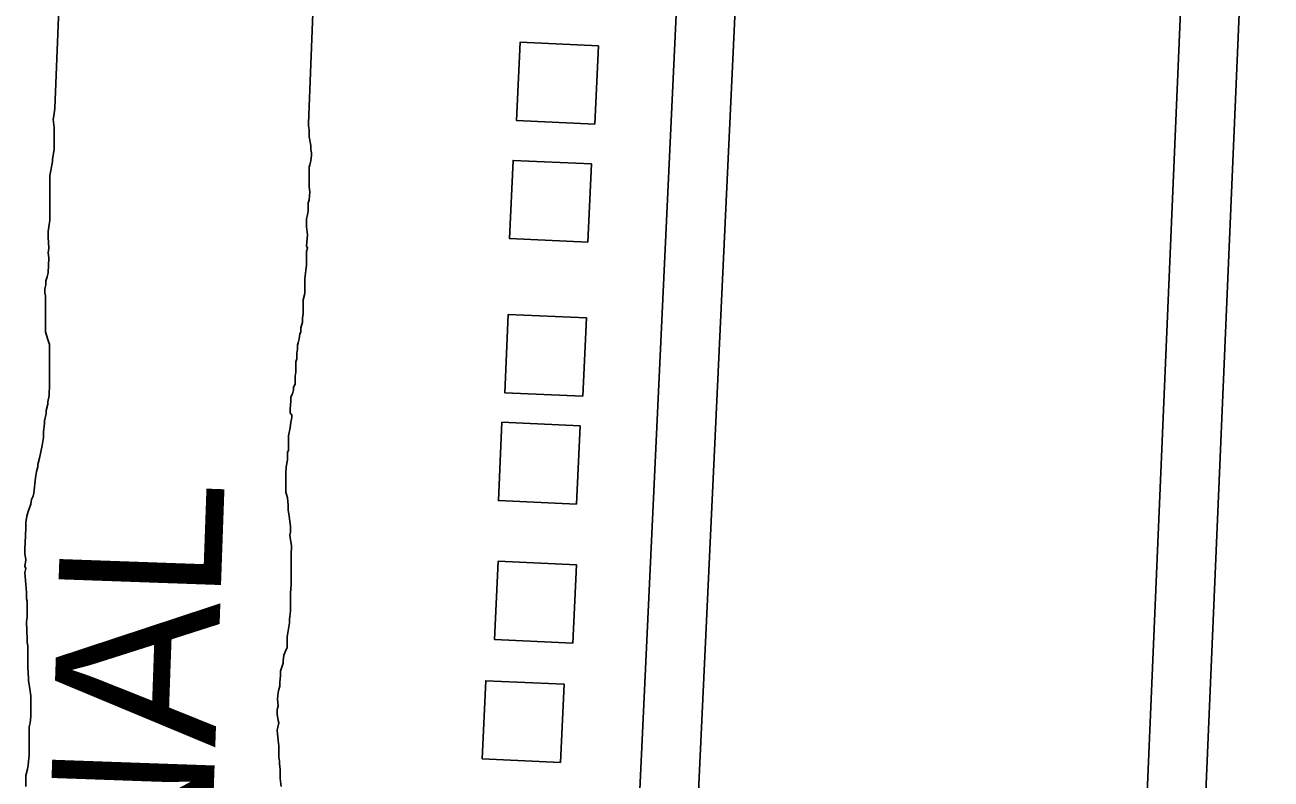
# Model space of a CAD drawing. Extents: x 3683402 to 3721514, y 487807 to 513565.
# Drawn here: x 3698499 to 3699136, y 507874 to 508259 of the extents above; entities that cross this region are included whole.
import ezdxf

# ---------------------------------------------------------------- set-up
doc = ezdxf.new("R2010")
doc.units = 0
for name, color, linetype in [('V-BLDG-OTLN', 7, 'Continuous'), ('V-RIVR-IDEN', 7, 'Continuous'), ('V-ROAD-CNTR', 7, 'Continuous'), ('V-TOPO-SHOR', 7, 'Continuous')]:
    doc.layers.add(name, color=color, linetype=linetype)

msp = doc.modelspace()

# ---------------------------------------------------------------- linework, layer by layer
at = {"layer": 'V-BLDG-OTLN'}
for points in [[(3698790.35, 508208.53), (3698792.16, 508248.48), (3698752.2, 508250.3), (3698750.39, 508210.34)], [(3698786.79, 508148.25), (3698788.6, 508188.21), (3698748.64, 508190.02), (3698746.83, 508150.06)], [(3698784.29, 508069.59), (3698786.1, 508109.55), (3698746.14, 508111.36), (3698744.33, 508071.4)], [(3698781.03, 508014.52), (3698782.84, 508054.48), (3698742.88, 508056.29), (3698741.07, 508016.33)], [(3698779.1, 507943.55), (3698780.92, 507983.51), (3698740.96, 507985.33), (3698739.15, 507945.37)], [(3698772.81, 507882.56), (3698774.62, 507922.52), (3698734.66, 507924.33), (3698732.85, 507884.37)]]:
    msp.add_lwpolyline(points, close=True, dxfattribs=at)
at = {"layer": 'V-ROAD-CNTR'}
for points in [[(3698886.57, 509430.09), (3698801.77, 507621.85), (3698801.57, 507600.45), (3698797.43, 507570.87), (3698784.59, 507474.11)], [(3698916.54, 509428.78), (3698831.76, 507621), (3698831.55, 507598.22), (3698827.15, 507566.82), (3698814.71, 507472.99)], [(3699138.72, 509419.08), (3699060.63, 507591.81), (3699054.77, 507540.66), (3699040.21, 507453.58)], [(3699135.73, 508646.37), (3699090.56, 507589.46), (3699084.49, 507536.48), (3699069.78, 507448.48)]]:
    msp.add_lwpolyline(points, dxfattribs=at)
at = {"layer": 'V-TOPO-SHOR'}
for points in [[(3698514.62, 508216.62), (3698551.6, 509136.5), (3698597.83, 510057.78), (3698601.65, 510141.79), (3698601.01, 510166.72), (3698607.53, 510202.3), (3698617.62, 510240.72), (3698622.7, 510272.04), (3698631.4, 510323.28), (3698633.66, 510366.71), (3698636.9, 510494.16), (3698664.17, 511030.98), (3698664.92, 511045.93), (3698671.4, 511067.98), (3698675.03, 511092.18), (3698675.81, 511112.83), (3698672.45, 511181.2), (3698684.56, 511534.22)], [(3698665.04, 508740.96), (3698644.12, 508208.92), (3698644.12, 508207.7), (3698644.52, 508205.67), (3698644.52, 508204.46), (3698644.51, 508202.02), (3698645.31, 508197.55), (3698645.3, 508195.52), (3698645.7, 508193.89), (3698645.7, 508192.68), (3698645.28, 508189.83), (3698644.87, 508187.81), (3698644.46, 508186.59), (3698644.46, 508184.96), (3698644.46, 508183.75), (3698644.45, 508181.31), (3698644.43, 508176.44), (3698644.83, 508174), (3698644.41, 508169.94), (3698644, 508168.32), (3698644, 508166.69), (3698643.99, 508164.26), (3698643.58, 508162.23), (3698643.17, 508160.2), (3698643.16, 508158.98), (3698643.16, 508157.77), (3698643.15, 508156.14), (3698643.55, 508152.08), (3698643.12, 508146.39), (3698643.52, 508145.18), (3698643.11, 508143.55), (3698643.11, 508141.12)], [(3698511.79, 508085.48), (3698511.79, 508086.7), (3698511.8, 508089.54), (3698511.8, 508090.76), (3698511.82, 508096.04), (3698511.01, 508098.48), (3698509.81, 508102.54), (3698509.81, 508104.98), (3698509.82, 508107.01), (3698509.83, 508109.85), (3698509.86, 508120.82), (3698509.46, 508122.44), (3698509.47, 508124.47), (3698509.88, 508126.5), (3698509.89, 508128.53), (3698510.71, 508130.56), (3698511.12, 508132.58), (3698511.55, 508140.3), (3698511.15, 508142.74), (3698511.56, 508145.17), (3698511.17, 508150.86), (3698511.18, 508153.7), (3698511.6, 508157.35), (3698512.01, 508159.38), (3698512.02, 508162.63), (3698512.02, 508163.85), (3698512.04, 508167.1), (3698512.04, 508169.53), (3698512.07, 508177.24), (3698512.07, 508178.47), (3698512.08, 508182.12), (3698513.32, 508189.42), (3698513.33, 508190.64), (3698514.15, 508195.51), (3698514.16, 508196.73), (3698514.17, 508199.98), (3698514.17, 508201.2), (3698514.19, 508206.88), (3698513.79, 508210.94), (3698514.21, 508213.78), (3698514.62, 508216.62)], [(3698512.02, 508162.63), (3698512.02, 508163.85), (3698512.04, 508167.1), (3698512.04, 508169.53), (3698512.07, 508177.24), (3698512.07, 508178.47), (3698512.08, 508182.12), (3698513.32, 508189.42), (3698513.33, 508190.64), (3698514.15, 508195.51), (3698514.16, 508196.73), (3698514.17, 508199.98), (3698514.17, 508201.2), (3698514.19, 508206.88), (3698513.79, 508210.94), (3698514.21, 508213.78), (3698514.62, 508216.62)], [(3698644.12, 508208.92), (3698644.12, 508207.7), (3698644.52, 508205.67), (3698644.52, 508204.46), (3698644.51, 508202.02), (3698645.31, 508197.55), (3698645.3, 508195.52), (3698645.7, 508193.89), (3698645.7, 508192.68), (3698645.28, 508189.83), (3698644.87, 508187.81), (3698644.46, 508186.59), (3698644.46, 508184.96), (3698644.46, 508183.75), (3698644.45, 508181.31), (3698644.43, 508176.44), (3698644.83, 508174), (3698644.41, 508169.94), (3698644, 508168.32), (3698644, 508166.69), (3698643.99, 508164.26), (3698643.58, 508162.23), (3698643.17, 508160.2), (3698643.16, 508158.98), (3698643.16, 508157.77), (3698643.15, 508156.14), (3698643.55, 508152.08), (3698643.12, 508146.39), (3698643.52, 508145.18), (3698643.11, 508143.55), (3698643.11, 508141.12), (3698643.1, 508138.68), (3698643.09, 508136.65), (3698642.68, 508133.81), (3698642.26, 508129.75), (3698642.25, 508126.91), (3698642.24, 508122.04), (3698641.42, 508118.79), (3698641.39, 508111.89), (3698640.98, 508109.45), (3698640.97, 508107.42), (3698640.15, 508104.58), (3698640.15, 508102.55), (3698639.74, 508101.34), (3698639.33, 508098.9), (3698638.91, 508096.87), (3698638.5, 508095.66), (3698638.5, 508093.62), (3698638.08, 508091.6), (3698638.08, 508088.75), (3698637.66, 508087.13), (3698637.66, 508084.69), (3698637.65, 508081.85), (3698637.24, 508079.82), (3698637.22, 508075.76), (3698636.41, 508074.14), (3698636.4, 508072.92), (3698635.99, 508070.89), (3698635.17, 508069.27), (3698635.17, 508068.05), (3698635.17, 508066.84), (3698634.75, 508063.18), (3698634.74, 508061.15), (3698635.55, 508059.93), (3698635.55, 508058.71), (3698635.13, 508056.28), (3698634.72, 508053.44), (3698634.31, 508051), (3698633.9, 508049.38), (3698633.88, 508045.73), (3698633.88, 508043.29), (3698633.87, 508042.07), (3698633.46, 508040.85), (3698633.45, 508037.2), (3698632.63, 508033.55), (3698632.62, 508030.3), (3698632.61, 508027.46), (3698632.6, 508025.43), (3698632.6, 508024.21), (3698632.59, 508020.55), (3698633.39, 508017.71), (3698633.79, 508014.05), (3698633.79, 508012.84), (3698633.78, 508011.62), (3698634.18, 508008.37), (3698634.97, 508003.09), (3698634.96, 508000.25), (3698634.55, 507998.62), (3698634.95, 507996.19), (3698635.35, 507993.34), (3698635.33, 507988.47), (3698635.33, 507986.44), (3698635.32, 507984.41), (3698635.31, 507979.54), (3698635.29, 507975.48), (3698635.29, 507973.45), (3698634.87, 507968.98), (3698634.86, 507966.54), (3698634.85, 507963.7), (3698634.84, 507960.05), (3698634.42, 507955.58)], [(3698499.76, 507870.32), (3698499.78, 507876), (3698500.6, 507879.25), (3698501.02, 507881.28), (3698501.44, 507886.55), (3698501.45, 507889.8), (3698501.45, 507891.83), (3698501.47, 507896.3), (3698501.47, 507897.52), (3698501.48, 507898.74), (3698501.48, 507900.77), (3698501.89, 507902.79), (3698502.31, 507906.04), (3698502.31, 507908.07), (3698502.33, 507911.73), (3698502.33, 507914.16), (3698502.34, 507916.6), (3698501.54, 507921.47), (3698501.15, 507924.32), (3698501.15, 507925.54), (3698500.76, 507931.22), (3698500.77, 507936.09), (3698500.8, 507942.18), (3698500.39, 507943.81), (3698500.4, 507945.43), (3698500.02, 507954.37), (3698500.43, 507956.8), (3698500.44, 507959.24), (3698500.46, 507964.92), (3698500.05, 507966.14), (3698500.06, 507969.39), (3698499.28, 507979.54), (3698499.7, 507981.57), (3698499.29, 507982.79), (3698499.71, 507986.04), (3698499.31, 507989.29), (3698499.32, 507991.73), (3698499.33, 507994.97), (3698499.76, 508002.28), (3698499.77, 508005.12), (3698500.18, 508008.37), (3698501, 508010.8), (3698502.23, 508014.45), (3698502.65, 508016.89), (3698503.46, 508018.51), (3698503.87, 508020.14), (3698504.71, 508027.85), (3698505.12, 508031.09), (3698505.94, 508033.53), (3698505.95, 508034.74), (3698506.77, 508037.99), (3698508.01, 508044.48), (3698508.83, 508048.54), (3698508.84, 508051.38), (3698509.26, 508055.85), (3698509.26, 508057.07), (3698510.09, 508060.72), (3698510.09, 508062.34), (3698510.92, 508065.59), (3698510.92, 508066.81), (3698511.74, 508070.05), (3698511.76, 508075.74), (3698511.76, 508076.96), (3698511.77, 508078.58), (3698511.77, 508079.8), (3698511.77, 508081.42), (3698511.79, 508085.48), (3698511.79, 508086.7), (3698511.8, 508089.54), (3698511.8, 508090.76), (3698511.82, 508096.04), (3698511.01, 508098.48), (3698509.81, 508102.54), (3698509.81, 508104.98), (3698509.82, 508107.01), (3698509.83, 508109.85), (3698509.86, 508120.82), (3698509.46, 508122.44), (3698509.47, 508124.47), (3698509.88, 508126.5), (3698509.89, 508128.53), (3698510.71, 508130.56), (3698511.12, 508132.58), (3698511.55, 508140.3), (3698511.15, 508142.74), (3698511.56, 508145.17), (3698511.17, 508150.86), (3698511.18, 508153.7), (3698511.6, 508157.35), (3698512.01, 508159.38), (3698512.02, 508162.63)], [(3698643.11, 508141.12), (3698643.1, 508138.68), (3698643.09, 508136.65), (3698642.68, 508133.81), (3698642.26, 508129.75), (3698642.25, 508126.91), (3698642.24, 508122.04), (3698641.42, 508118.79), (3698641.39, 508111.89), (3698640.98, 508109.45), (3698640.97, 508107.42), (3698640.15, 508104.58), (3698640.15, 508102.55), (3698639.74, 508101.34), (3698639.33, 508098.9), (3698638.91, 508096.87), (3698638.5, 508095.66), (3698638.5, 508093.62), (3698638.08, 508091.6), (3698638.08, 508088.75), (3698637.66, 508087.13), (3698637.66, 508084.69), (3698637.65, 508081.85), (3698637.24, 508079.82), (3698637.22, 508075.76), (3698636.41, 508074.14), (3698636.4, 508072.92), (3698635.99, 508070.89), (3698635.17, 508069.27), (3698635.17, 508068.05), (3698635.17, 508066.84), (3698634.75, 508063.18), (3698634.74, 508061.15), (3698635.55, 508059.93), (3698635.55, 508058.71), (3698635.13, 508056.28), (3698634.72, 508053.44), (3698634.31, 508051), (3698633.9, 508049.38), (3698633.88, 508045.73), (3698633.88, 508043.29), (3698633.87, 508042.07), (3698633.46, 508040.85), (3698633.45, 508037.2), (3698632.63, 508033.55), (3698632.62, 508030.3), (3698632.61, 508027.46), (3698632.6, 508025.43), (3698632.6, 508024.21), (3698632.59, 508020.55), (3698633.39, 508017.71), (3698633.79, 508014.05), (3698633.79, 508012.84), (3698633.78, 508011.62), (3698634.18, 508008.37), (3698634.97, 508003.09), (3698634.96, 508000.25), (3698634.55, 507998.62), (3698634.95, 507996.19), (3698635.35, 507993.34), (3698635.33, 507988.47), (3698635.33, 507986.44), (3698635.32, 507984.41), (3698635.31, 507979.54), (3698635.29, 507975.48), (3698635.29, 507973.45), (3698634.87, 507968.98), (3698634.86, 507966.54), (3698634.85, 507963.7), (3698634.84, 507960.05), (3698634.42, 507955.58), (3698634.42, 507953.96), (3698634.01, 507951.93), (3698633.18, 507946.66), (3698633.17, 507943.81), (3698633.16, 507941.38), (3698632.34, 507939.35), (3698631.53, 507937.32), (3698631.11, 507934.48), (3698631.11, 507933.26), (3698629.88, 507929.2), (3698629.87, 507926.77), (3698629.45, 507923.52), (3698629.45, 507921.49), (3698629.04, 507919.87), (3698628.62, 507918.24), (3698628.21, 507915), (3698628.6, 507911.34), (3698628.19, 507909.72), (3698628.19, 507907.28), (3698628.58, 507904.03), (3698628.98, 507902.81), (3698628.16, 507899.16), (3698628.55, 507893.88), (3698628.95, 507891.04), (3698628.94, 507889.42), (3698628.94, 507887.79), (3698628.93, 507885.36), (3698629.33, 507883.32), (3698629.32, 507881.7), (3698629.72, 507879.26)], [(3698499.76, 507870.32), (3698499.78, 507876), (3698500.6, 507879.25), (3698501.02, 507881.28), (3698501.44, 507886.55), (3698501.45, 507889.8), (3698501.45, 507891.83), (3698501.47, 507896.3), (3698501.47, 507897.52), (3698501.48, 507898.74), (3698501.48, 507900.77), (3698501.89, 507902.79), (3698502.31, 507906.04), (3698502.31, 507908.07), (3698502.33, 507911.73), (3698502.33, 507914.16), (3698502.34, 507916.6), (3698501.54, 507921.47), (3698501.15, 507924.32), (3698501.15, 507925.54), (3698500.76, 507931.22), (3698500.77, 507936.09), (3698500.8, 507942.18), (3698500.39, 507943.81), (3698500.4, 507945.43), (3698500.02, 507954.37), (3698500.43, 507956.8), (3698500.44, 507959.24), (3698500.46, 507964.92), (3698500.05, 507966.14), (3698500.06, 507969.39), (3698499.28, 507979.54), (3698499.7, 507981.57), (3698499.29, 507982.79), (3698499.71, 507986.04), (3698499.31, 507989.29), (3698499.32, 507991.73), (3698499.33, 507994.97), (3698499.76, 508002.28), (3698499.77, 508005.12), (3698500.18, 508008.37), (3698501, 508010.8), (3698502.23, 508014.45), (3698502.65, 508016.89), (3698503.46, 508018.51), (3698503.87, 508020.14), (3698504.71, 508027.85), (3698505.12, 508031.09), (3698505.94, 508033.53), (3698505.95, 508034.74), (3698506.77, 508037.99), (3698508.01, 508044.48), (3698508.83, 508048.54), (3698508.84, 508051.38), (3698509.26, 508055.85), (3698509.26, 508057.07), (3698510.09, 508060.72), (3698510.09, 508062.34), (3698510.92, 508065.59), (3698510.92, 508066.81), (3698511.74, 508070.05), (3698511.76, 508075.74), (3698511.76, 508076.96), (3698511.77, 508078.58), (3698511.77, 508079.8), (3698511.77, 508081.42), (3698511.79, 508085.48)], [(3698634.42, 507955.58), (3698634.42, 507953.96), (3698634.01, 507951.93), (3698633.18, 507946.66), (3698633.17, 507943.81), (3698633.16, 507941.38), (3698632.34, 507939.35), (3698631.53, 507937.32), (3698631.11, 507934.48), (3698631.11, 507933.26), (3698629.88, 507929.2), (3698629.87, 507926.77), (3698629.45, 507923.52), (3698629.45, 507921.49), (3698629.04, 507919.87), (3698628.62, 507918.24), (3698628.21, 507915), (3698628.6, 507911.34), (3698628.19, 507909.72), (3698628.19, 507907.28), (3698628.58, 507904.03), (3698628.98, 507902.81), (3698628.16, 507899.16), (3698628.55, 507893.88), (3698628.95, 507891.04), (3698628.94, 507889.42), (3698628.94, 507887.79), (3698628.93, 507885.36), (3698629.33, 507883.32), (3698629.32, 507881.7), (3698629.72, 507879.26), (3698629.71, 507876.42), (3698629.71, 507874.39), (3698630.1, 507870.33)], [(3698629.72, 507879.26), (3698629.71, 507876.42), (3698629.71, 507874.39), (3698630.1, 507870.33)]]:
    msp.add_lwpolyline(points, dxfattribs=at)

# ---------------------------------------------------------------- texts
at = {"layer": 'V-RIVR-IDEN'}
msp.add_text('CANAL', height=83, rotation=87.96454, dxfattribs=at).set_placement((3698588.16, 507655.91))

doc.saveas('drawing.dxf')
